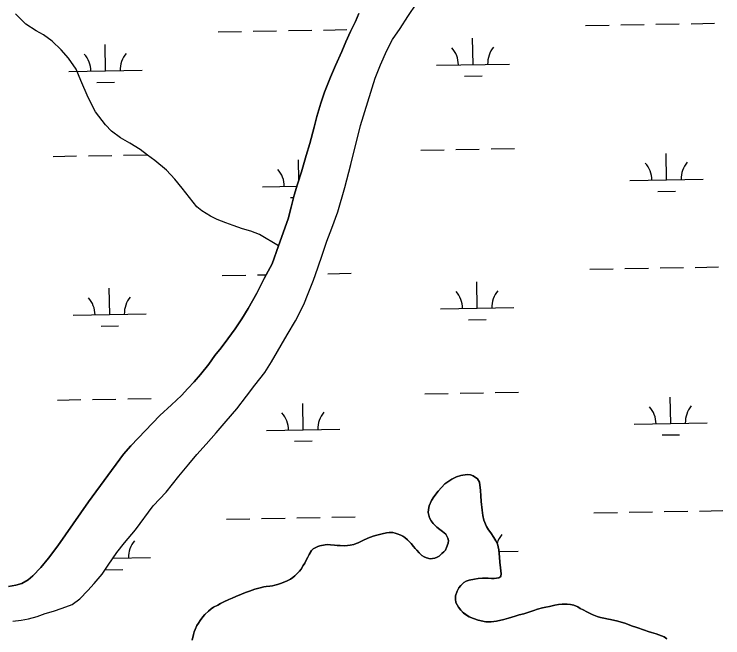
# Model space of a CAD drawing. Extents: x 3887375 to 3925618, y 296674 to 322633.
# Drawn here: x 3908812 to 3909780, y 304526 to 305377 of the extents above; entities that cross this region are included whole.
import ezdxf

# ---------------------------------------------------------------- set-up
doc = ezdxf.new("R2010")
doc.units = 0
doc.layers.add('V-TOPO-SHOR', color=7, linetype='Continuous')
doc.layers.add('V-WETL-SWMP', color=7, linetype='Continuous')

msp = doc.modelspace()

# ---------------------------------------------------------------- linework, layer by layer
at = {"layer": 'V-TOPO-SHOR'}
for points in [[(3908810.25, 304548.26), (3908821.98, 304549.91), (3908831.74, 304551.55), (3908843.81, 304554.98), (3908854.63, 304558.76), (3908865.99, 304562.18), (3908877.53, 304565.96), (3908891.37, 304570.99), (3908901.82, 304579.03), (3908912.79, 304590.45), (3908921.46, 304599.73), (3908932.24, 304612.75), (3908940.37, 304625.04), (3908952.2, 304641.97), (3908962.81, 304655.35), (3908978.01, 304673), (3909002.04, 304705.98), (3909019.56, 304724.71), (3909037.06, 304746.28), (3909050.67, 304762.87), (3909061.46, 304775.89), (3909074.19, 304789.98), (3909087.81, 304805.49), (3909101.61, 304821.55), (3909116.46, 304838.13), (3909129.36, 304855.43), (3909141.03, 304870.4), (3909154.28, 304887.69), (3909163.46, 304902.3), (3909184.99, 304939.18), (3909196.46, 304958.42), (3909207.74, 304980.5), (3909213.72, 304995.63), (3909220.93, 305013.96), (3909226.9, 305030.87), (3909233.22, 305049.38), (3909239.18, 305067.35), (3909246.04, 305085.15), (3909254.12, 305107.4), (3909263.93, 305140.66), (3909271.8, 305171.8), (3909285.08, 305225.16), (3909305.25, 305289.58), (3909312.45, 305307.91), (3909321.08, 305327.49), (3909329.01, 305342.45), (3909339.26, 305357.6), (3909349.85, 305373.99), (3909362.21, 305392.17)], [(3909173.26, 305060.9), (3909147.24, 305076.08), (3909135.14, 305080.65), (3909124.11, 305084.16), (3909111.29, 305088.36), (3909101.33, 305092.23), (3909089.22, 305096.8), (3909080.31, 305101.39), (3909068.56, 305108.45), (3909061.78, 305114.11), (3909051.42, 305126.86), (3909041.77, 305139.61), (3909031.76, 305152.01), (3909019.98, 305164.05), (3909004.29, 305177.13), (3908994.31, 305184.56), (3908984.32, 305192.33), (3908970.07, 305200.8), (3908957.6, 305208.22), (3908945.12, 305217.41), (3908936.91, 305225.9), (3908923.32, 305243.97), (3908913.29, 305263.48), (3908903.24, 305286.54), (3908896.78, 305301.8), (3908886.41, 305317.04), (3908876.41, 305328.37), (3908864.27, 305340.41), (3908852.15, 305348.89), (3908842.18, 305354.53), (3908828.28, 305363.36), (3908814, 305377.52)], [(3909173.26, 305060.9), (3909186.28, 305097.52), (3909190.3, 305113.53), (3909194.67, 305130.07), (3909199.23, 305144.84), (3909204.49, 305161.74), (3909210.8, 305183.98), (3909215.7, 305200.35), (3909221.83, 305222.77), (3909225.32, 305237.53), (3909231.11, 305255.5), (3909235.85, 305270.45), (3909244.29, 305291.28), (3909251.15, 305306.94), (3909259.78, 305325.99), (3909265.23, 305339.52), (3909271.39, 305353.41), (3909278.09, 305367.12), (3909282.84, 305377.98)], [(3908804.55, 304595.69), (3908814.31, 304597.33), (3908822.48, 304599.85), (3908831.16, 304604.68), (3908837.72, 304610.22), (3908848.69, 304621.64), (3908858.94, 304634.3), (3908871.66, 304651.41), (3908913.88, 304711.12), (3908961.59, 304776.53), (3908971.49, 304787.59), (3909011.3, 304829.34), (3909027.06, 304843.8), (3909040.69, 304856.65), (3909049.53, 304865.93), (3909058.02, 304875.03), (3909066.51, 304885.02), (3909077.83, 304899.1), (3909086.3, 304911.04), (3909094.79, 304921.74), (3909103.98, 304934.04), (3909113.87, 304947.41), (3909122.88, 304960.95), (3909131.53, 304975.2), (3909143.35, 304996.22), (3909153.75, 305015.99), (3909164.5, 305036.29), (3909173.26, 305060.9)], [(3909381.44, 304685.38), (3909379.29, 304689.46), (3909377.65, 304696.56), (3909378.17, 304701.01), (3909378.86, 304705.63), (3909382.21, 304712.93), (3909385.39, 304717.92), (3909391.22, 304725.77), (3909395.64, 304730.76), (3909400.42, 304735.93), (3909409.81, 304742.2), (3909416.02, 304745.6), (3909422.23, 304747.05), (3909430.93, 304748.86), (3909435.2, 304748.17), (3909438.76, 304746.76), (3909444.82, 304742.52), (3909447.51, 304738.09), (3909449.15, 304726.72), (3909449.36, 304719.43), (3909449.93, 304711.79), (3909451.04, 304700.07), (3909452.14, 304692.79), (3909453.59, 304686.22), (3909457, 304677.7), (3909460.04, 304672.91), (3909463.08, 304668.84), (3909467.37, 304662.64), (3909469.88, 304658.2), (3909472.03, 304653.77), (3909473.84, 304645.96), (3909474.4, 304640.98), (3909474.77, 304635.83), (3909475.16, 304628.9), (3909475.71, 304624.99), (3909476.08, 304621.62), (3909476.81, 304616.47), (3909477, 304613.27), (3909476.66, 304609.18), (3909473.82, 304607.57), (3909467.43, 304606.65), (3909464.05, 304606.82), (3909459.25, 304607.33), (3909451.61, 304607.3), (3909445.92, 304606.74), (3909440.95, 304605.83), (3909433.67, 304604.38), (3909429.59, 304602.94), (3909426.22, 304601.15), (3909422.15, 304597.22), (3909419.5, 304593.83), (3909417.2, 304589.56), (3909414.74, 304582.97), (3909414.76, 304578.35), (3909415.49, 304574.09), (3909418.72, 304567.7), (3909421.93, 304563.45), (3909425.86, 304559.55), (3909433.35, 304554.43), (3909439.4, 304551.97), (3909445.99, 304549.69), (3909456.13, 304547.42), (3909463.41, 304547.45), (3909470.7, 304548.37), (3909480.82, 304550.72), (3909487.21, 304552.35), (3909496.08, 304555.05), (3909501.94, 304556.85), (3909507.98, 304558.48), (3909516.32, 304561.18), (3909521.82, 304563.16), (3909526.61, 304564.6), (3909533.54, 304566.41), (3909538.15, 304567.67), (3909543.13, 304568.58), (3909550.41, 304570.03), (3909555.56, 304571.12), (3909560.35, 304571.67), (3909567.11, 304571.52), (3909571.91, 304571.01), (3909576.18, 304570.14), (3909581.7, 304567.85), (3909585.26, 304565.91), (3909589.18, 304563.97), (3909594.34, 304561.15), (3909597.73, 304559.21), (3909601.64, 304557.63), (3909608.05, 304554.99), (3909612.68, 304553.59), (3909617.31, 304552.54), (3909623.53, 304551.32), (3909626.56, 304550.62), (3909636.34, 304548.53), (3909647.55, 304545.02), (3909655.21, 304542.21), (3909662.5, 304539.58), (3909672.83, 304536.06), (3909677.99, 304534.31), (3909682.62, 304533.08), (3909688.67, 304531.15), (3909692.58, 304529.75)], [(3909058.07, 304533.67), (3909059.3, 304537.23), (3909061.76, 304542.39), (3909063.88, 304545.78), (3909066.18, 304549.34), (3909069.89, 304554.33), (3909072.72, 304557.54), (3909077.5, 304562.01), (3909081.04, 304565.04), (3909084.41, 304567.54), (3909090.08, 304570.41), (3909094.16, 304572.56), (3909098.6, 304574.72), (3909105.16, 304578.12), (3909109.77, 304579.91), (3909114.91, 304582.07), (3909122.72, 304585.3), (3909128.22, 304587.46), (3909133.54, 304589.43), (3909140.65, 304591.95), (3909144.55, 304593.21), (3909148.1, 304593.94), (3909153.07, 304595.2), (3909156.45, 304595.57), (3909161.42, 304596.13), (3909164.97, 304596.85), (3909168.35, 304597.58), (3909171.9, 304598.48), (3909177.04, 304600.28), (3909180.59, 304601.54), (3909184.14, 304603.15), (3909189.46, 304605.84), (3909192.48, 304607.81), (3909195.31, 304610.31), (3909199.2, 304614.06), (3909201.86, 304616.56), (3909203.98, 304619.59), (3909206.98, 304624.4), (3909208.92, 304627.43), (3909210.33, 304630.81), (3909213.15, 304635.98), (3909215.09, 304639.54), (3909218.27, 304644.71), (3909220.57, 304647.38), (3909226.78, 304650.43), (3909229.79, 304651.33), (3909236.9, 304652.78), (3909240.27, 304652.98), (3909244.01, 304652.64), (3909249.7, 304651.95), (3909253.25, 304651.79), (3909257.34, 304651.8), (3909263.38, 304651.47), (3909267.47, 304651.49), (3909271.02, 304652.04), (3909276, 304653.12), (3909279.02, 304654.38), (3909281.85, 304655.46), (3909285.58, 304657.25), (3909288.42, 304658.51), (3909295.33, 304661.91), (3909298.53, 304663.17), (3909302.25, 304664.43), (3909307.4, 304665.88), (3909310.95, 304666.6), (3909314.68, 304667.68), (3909320.54, 304668.95), (3909324.1, 304669.32), (3909329.25, 304669.52), (3909332.27, 304668.65), (3909335.3, 304667.59), (3909340.1, 304665.83), (3909342.96, 304664.42), (3909345.63, 304662.48), (3909349.37, 304659.3), (3909351.7, 304657), (3909354.19, 304654.52), (3909357.59, 304650.45), (3909359.73, 304647.79), (3909362.05, 304645.13), (3909365.09, 304641.77), (3909369.01, 304638.23), (3909371.87, 304636.29), (3909375.43, 304634.7), (3909380.05, 304633.65), (3909386.8, 304634.57), (3909389.64, 304635.83), (3909392.3, 304637.26), (3909396.2, 304640.65), (3909398.67, 304642.97), (3909401.15, 304645.47), (3909402.74, 304649.04), (3909404.85, 304654.73), (3909405.19, 304658.47), (3909404.46, 304661.84), (3909401.77, 304666.98), (3909397.14, 304670.87), (3909393.21, 304673.7), (3909389.47, 304676.88), (3909384.29, 304681.84), (3909381.44, 304685.38)], [(3909055.45, 304522.64), (3909057.01, 304530.29), (3909058.07, 304533.67)], [(3909692.58, 304529.75), (3909695.96, 304528.34), (3909699.7, 304526.93), (3909703.27, 304524.28)]]:
    msp.add_lwpolyline(points, dxfattribs=at)
at = {"layer": 'V-WETL-SWMP'}
for p, q in [((3909640.44, 305362.4), (3909672.43, 305362.95)), ((3909688.43, 305363.22), (3909720.42, 305363.77)), ((3909736.42, 305364.04), (3909768.42, 305364.59)), ((3909090.61, 305352.96), (3909122.6, 305353.51)), ((3909138.6, 305353.78), (3909170.6, 305354.33)), ((3909186.59, 305354.61), (3909218.59, 305355.16)), ((3909234.59, 305355.43), (3909266.58, 305355.98)), ((3909592.44, 305361.57), (3909624.44, 305362.12)), ((3909438.74, 305308.19), (3909438.13, 305344.18)), ((3908936.91, 305299.57), (3908936.29, 305335.57)), ((3909388.75, 305307.33), (3909488.74, 305309.04)), ((3908886.92, 305298.71), (3908986.9, 305300.43)), ((3909427.01, 305292.55), (3909451.01, 305292.96)), ((3908925.18, 305283.94), (3908949.17, 305284.35)), ((3909367.33, 305191.51), (3909399.32, 305192.06)), ((3909415.32, 305192.33), (3909447.32, 305192.88)), ((3909463.31, 305193.16), (3909495.31, 305193.71)), ((3908865.49, 305182.9), (3908897.49, 305183.45)), ((3908913.49, 305183.72), (3908945.48, 305184.27)), ((3908961.48, 305184.54), (3908993.47, 305185.09)), ((3909702.92, 305150.83), (3909702.3, 305186.83)), ((3909200.95, 305150.35), (3909200.47, 305178.21)), ((3909652.93, 305149.98), (3909752.91, 305151.69)), ((3909151.09, 305141.36), (3909198.41, 305142.17)), ((3909691.19, 305135.2), (3909715.18, 305135.61)), ((3909189.35, 305126.59), (3909193.77, 305126.66)), ((3909598.15, 305028.95), (3909630.15, 305029.5)), ((3909646.14, 305029.77), (3909678.14, 305030.32)), ((3909694.14, 305030.59), (3909726.13, 305031.14)), ((3909742.13, 305031.42), (3909774.13, 305031.97)), ((3909096.32, 305020.33), (3909128.31, 305020.88)), ((3909144.31, 305021.16), (3909156.59, 305021.37)), ((3909223.95, 305022.52), (3909224.3, 305022.53)), ((3909240.3, 305022.8), (3909272.29, 305023.35)), ((3909444.45, 304975.56), (3909443.84, 305011.55)), ((3908942.62, 304966.95), (3908942, 305002.94)), ((3909394.46, 304974.7), (3909494.45, 304976.42)), ((3908892.63, 304966.09), (3908992.61, 304967.8)), ((3909432.72, 304959.92), (3909456.72, 304960.34)), ((3908930.89, 304951.31), (3908954.88, 304951.72)), ((3909421.03, 304859.71), (3909453.03, 304860.26)), ((3909469.02, 304860.53), (3909501.02, 304861.08)), ((3908871.2, 304850.27), (3908903.2, 304850.82)), ((3908919.2, 304851.09), (3908951.19, 304851.64)), ((3908967.19, 304851.92), (3908999.18, 304852.47)), ((3909373.04, 304858.88), (3909405.03, 304859.43)), ((3909708.63, 304818.21), (3909708.01, 304854.2)), ((3909206.79, 304809.59), (3909206.18, 304845.59)), ((3909658.64, 304817.35), (3909758.62, 304819.07)), ((3909156.8, 304808.74), (3909256.79, 304810.45)), ((3909696.9, 304802.57), (3909720.89, 304802.99)), ((3909195.06, 304793.96), (3909219.06, 304794.37)), ((3909603.86, 304696.32), (3909635.86, 304696.87)), ((3909651.85, 304697.14), (3909683.85, 304697.69)), ((3909699.85, 304697.97), (3909731.84, 304698.52)), ((3909747.84, 304698.79), (3909779.84, 304699.34)), ((3909102.03, 304687.71), (3909134.02, 304688.26)), ((3909150.02, 304688.53), (3909182.02, 304689.08)), ((3909198.01, 304689.35), (3909230.01, 304689.9)), ((3909246.01, 304690.18), (3909278, 304690.73)), ((3909474.13, 304643.34), (3909500.16, 304643.79)), ((3908946.83, 304634.29), (3908998.32, 304635.18)), ((3908948.33, 304634.32), (3908948.29, 304636.38)), ((3908936.6, 304618.68), (3908960.59, 304619.1))]:
    msp.add_line(p, q, dxfattribs=at)
for points in [[(3908810.25, 304548.26), (3908821.98, 304549.91), (3908831.74, 304551.55), (3908843.81, 304554.98), (3908854.64, 304558.76), (3908865.99, 304562.18), (3908877.53, 304565.96), (3908891.37, 304570.99), (3908901.82, 304579.03), (3908912.79, 304590.45), (3908921.46, 304599.73), (3908932.24, 304612.75), (3908940.37, 304625.04), (3908952.2, 304641.97), (3908962.81, 304655.35), (3908978.01, 304673), (3909002.04, 304705.98), (3909019.56, 304724.71), (3909037.06, 304746.28), (3909050.67, 304762.87), (3909061.46, 304775.89), (3909074.19, 304789.98), (3909087.81, 304805.49), (3909101.61, 304821.54), (3909116.46, 304838.13), (3909129.36, 304855.42), (3909141.03, 304870.4), (3909154.28, 304887.69), (3909163.46, 304902.3), (3909184.99, 304939.18), (3909196.46, 304958.42), (3909207.74, 304980.5), (3909213.72, 304995.63), (3909220.93, 305013.96), (3909226.9, 305030.87), (3909233.22, 305049.38), (3909239.18, 305067.35), (3909246.04, 305085.15), (3909254.12, 305107.4), (3909263.93, 305140.67), (3909271.8, 305171.8), (3909285.08, 305225.16), (3909305.25, 305289.58), (3909312.46, 305307.91), (3909321.08, 305327.49), (3909329.01, 305342.45), (3909339.26, 305357.6), (3909349.85, 305373.99), (3909362.21, 305392.17)], [(3909282.84, 305377.98), (3909278.09, 305367.12), (3909271.39, 305353.41), (3909265.23, 305339.52), (3909259.78, 305325.99), (3909251.15, 305306.94), (3909244.29, 305291.28), (3909235.85, 305270.45), (3909231.11, 305255.5), (3909225.32, 305237.53), (3909221.83, 305222.77), (3909215.7, 305200.35), (3909210.8, 305183.98), (3909204.49, 305161.74)], [(3909204.49, 305161.74), (3909199.23, 305144.84), (3909194.67, 305130.07), (3909190.3, 305113.53), (3909186.28, 305097.52), (3909173.25, 305060.9), (3909164.5, 305036.29), (3909153.75, 305015.99), (3909143.35, 304996.22), (3909131.53, 304975.2), (3909122.88, 304960.95), (3909113.87, 304947.41), (3909103.98, 304934.04), (3909094.79, 304921.74), (3909086.3, 304911.04), (3909077.83, 304899.1), (3909066.51, 304885.02), (3909058.02, 304875.03), (3909049.53, 304865.93), (3909040.69, 304856.65), (3909027.06, 304843.8), (3909011.3, 304829.34), (3908971.49, 304787.59), (3908961.59, 304776.53), (3908913.88, 304711.12), (3908871.66, 304651.41), (3908858.94, 304634.3), (3908848.69, 304621.64), (3908837.72, 304610.22), (3908831.16, 304604.68), (3908822.48, 304599.85), (3908814.31, 304597.33), (3908804.55, 304595.69)], [(3909459.25, 304607.33), (3909464.05, 304606.81), (3909467.43, 304606.65), (3909473.83, 304607.57), (3909476.66, 304609.18), (3909477, 304613.27), (3909476.81, 304616.47), (3909476.08, 304621.62), (3909475.71, 304624.99), (3909475.16, 304628.9), (3909474.77, 304635.83), (3909474.4, 304640.98), (3909473.84, 304645.96), (3909472.03, 304653.77), (3909469.88, 304658.2), (3909467.37, 304662.64), (3909463.08, 304668.84), (3909460.04, 304672.91), (3909457, 304677.7), (3909453.59, 304686.22), (3909452.14, 304692.79), (3909451.04, 304700.07), (3909449.93, 304711.79), (3909449.36, 304719.43), (3909449.16, 304726.72), (3909447.51, 304738.09), (3909444.82, 304742.52), (3909438.76, 304746.76), (3909435.2, 304748.17), (3909430.93, 304748.86), (3909422.23, 304747.05), (3909416.02, 304745.6), (3909409.81, 304742.2), (3909400.42, 304735.94), (3909395.64, 304730.76), (3909391.22, 304725.77), (3909385.39, 304717.92), (3909382.21, 304712.93), (3909378.86, 304705.63), (3909378.17, 304701.01), (3909377.66, 304696.56), (3909379.29, 304689.46), (3909381.43, 304685.38), (3909384.29, 304681.84), (3909389.47, 304676.88), (3909393.21, 304673.7), (3909397.14, 304670.87), (3909401.77, 304666.98), (3909404.46, 304661.84), (3909405.19, 304658.47), (3909404.85, 304654.73), (3909402.74, 304649.04), (3909401.15, 304645.47), (3909398.67, 304642.98), (3909396.2, 304640.66), (3909392.3, 304637.26), (3909389.64, 304635.83), (3909386.8, 304634.57), (3909380.05, 304633.66), (3909375.43, 304634.7), (3909371.87, 304636.29), (3909369.01, 304638.23), (3909365.09, 304641.77), (3909362.05, 304645.13), (3909359.73, 304647.79), (3909357.59, 304650.45), (3909354.19, 304654.52), (3909351.7, 304657), (3909349.37, 304659.3), (3909345.63, 304662.48), (3909342.96, 304664.42), (3909340.1, 304665.84), (3909335.3, 304667.59), (3909332.27, 304668.65), (3909329.25, 304669.52), (3909324.1, 304669.32), (3909320.54, 304668.95), (3909314.68, 304667.68), (3909310.95, 304666.6), (3909307.4, 304665.88), (3909302.25, 304664.43), (3909298.53, 304663.17), (3909295.33, 304661.91), (3909288.42, 304658.51), (3909285.58, 304657.25), (3909281.85, 304655.46), (3909279.01, 304654.38), (3909276, 304653.12), (3909271.02, 304652.04), (3909267.47, 304651.49), (3909263.39, 304651.47), (3909257.34, 304651.8), (3909253.25, 304651.79), (3909249.7, 304651.95), (3909244.01, 304652.64), (3909240.27, 304652.98), (3909236.9, 304652.78), (3909229.79, 304651.33), (3909226.78, 304650.43), (3909220.57, 304647.38), (3909218.27, 304644.71)], [(3909218.27, 304644.71), (3909215.09, 304639.54), (3909213.15, 304635.98), (3909210.33, 304630.81), (3909208.92, 304627.43), (3909206.98, 304624.4), (3909203.98, 304619.59), (3909201.86, 304616.56), (3909199.2, 304614.06), (3909195.31, 304610.31), (3909192.48, 304607.81), (3909189.46, 304605.84), (3909184.14, 304603.15), (3909180.59, 304601.54), (3909177.04, 304600.28), (3909171.9, 304598.48), (3909168.35, 304597.58), (3909164.97, 304596.85), (3909161.42, 304596.13), (3909156.45, 304595.57), (3909153.07, 304595.2), (3909148.1, 304593.94), (3909144.55, 304593.21), (3909140.65, 304591.95), (3909133.55, 304589.43), (3909128.22, 304587.46), (3909122.72, 304585.3), (3909114.92, 304582.07), (3909109.77, 304579.91), (3909105.16, 304578.12), (3909098.6, 304574.71), (3909094.16, 304572.56), (3909090.08, 304570.41), (3909084.41, 304567.54), (3909081.04, 304565.04), (3909077.5, 304562.01), (3909072.72, 304557.54), (3909069.89, 304554.33), (3909066.18, 304549.34), (3909063.88, 304545.78), (3909061.76, 304542.39), (3909059.3, 304537.23), (3909058.07, 304533.67), (3909057.01, 304530.29), (3909055.45, 304522.64)], [(3909703.27, 304524.28), (3909699.7, 304526.93), (3909695.96, 304528.34), (3909692.58, 304529.75), (3909688.67, 304531.15), (3909682.62, 304533.08), (3909677.99, 304534.31), (3909672.83, 304536.06), (3909662.5, 304539.58), (3909655.21, 304542.21), (3909647.55, 304545.02), (3909636.34, 304548.53), (3909626.56, 304550.62), (3909623.53, 304551.32), (3909617.31, 304552.54), (3909612.68, 304553.59), (3909608.06, 304554.99), (3909601.65, 304557.63), (3909597.73, 304559.21), (3909594.34, 304561.15), (3909589.18, 304563.97), (3909585.26, 304565.91), (3909581.7, 304567.85), (3909576.18, 304570.14), (3909571.91, 304571.01), (3909567.11, 304571.52), (3909560.35, 304571.67), (3909555.56, 304571.12), (3909550.41, 304570.03), (3909543.13, 304568.58), (3909538.15, 304567.67), (3909533.54, 304566.41), (3909526.61, 304564.6), (3909521.82, 304563.16), (3909516.32, 304561.18), (3909507.98, 304558.48), (3909501.94, 304556.85), (3909496.08, 304555.05), (3909487.21, 304552.35), (3909480.82, 304550.72), (3909470.7, 304548.37), (3909463.41, 304547.45), (3909456.13, 304547.42), (3909445.99, 304549.69), (3909439.4, 304551.97), (3909433.35, 304554.43), (3909425.86, 304559.56), (3909421.94, 304563.45), (3909418.72, 304567.7), (3909415.49, 304574.09), (3909414.76, 304578.35), (3909414.74, 304582.97), (3909417.2, 304589.56), (3909419.5, 304593.83), (3909422.15, 304597.22), (3909426.22, 304601.15), (3909429.59, 304602.94), (3909433.67, 304604.38), (3909440.95, 304605.83), (3909445.93, 304606.74), (3909451.61, 304607.3), (3909459.25, 304607.33)]]:
    msp.add_lwpolyline(points, dxfattribs=at)
for centre, start, end in [((3909383.5, 305307.71), 0.21154, 41.7552), ((3909493.97, 305309.61), 140.21154, 181.75519), ((3908881.67, 305299.1), 0.21154, 41.7552), ((3908992.14, 305300.99), 140.21154, 181.75519), ((3909647.68, 305150.36), 0.21154, 41.7552), ((3909758.15, 305152.26), 140.21154, 181.75519), ((3909145.84, 305141.75), 0.21154, 41.7552), ((3909389.21, 304975.09), 0.21154, 41.7552), ((3909499.68, 304976.98), 140.21154, 181.75519), ((3908887.38, 304966.47), 0.21154, 41.7552), ((3908997.85, 304968.37), 140.21154, 181.75519), ((3909653.39, 304817.73), 0.21154, 41.7552), ((3909763.86, 304819.63), 140.21154, 181.75519), ((3909151.55, 304809.12), 0.21154, 41.7552), ((3909262.02, 304811.02), 140.21154, 181.75519), ((3909505.39, 304644.36), 140.21154, 163.18079), ((3909003.56, 304635.74), 140.21154, 181.75519)]:
    msp.add_arc(centre, 35.25, start, end, dxfattribs=at)

doc.saveas('drawing.dxf')
